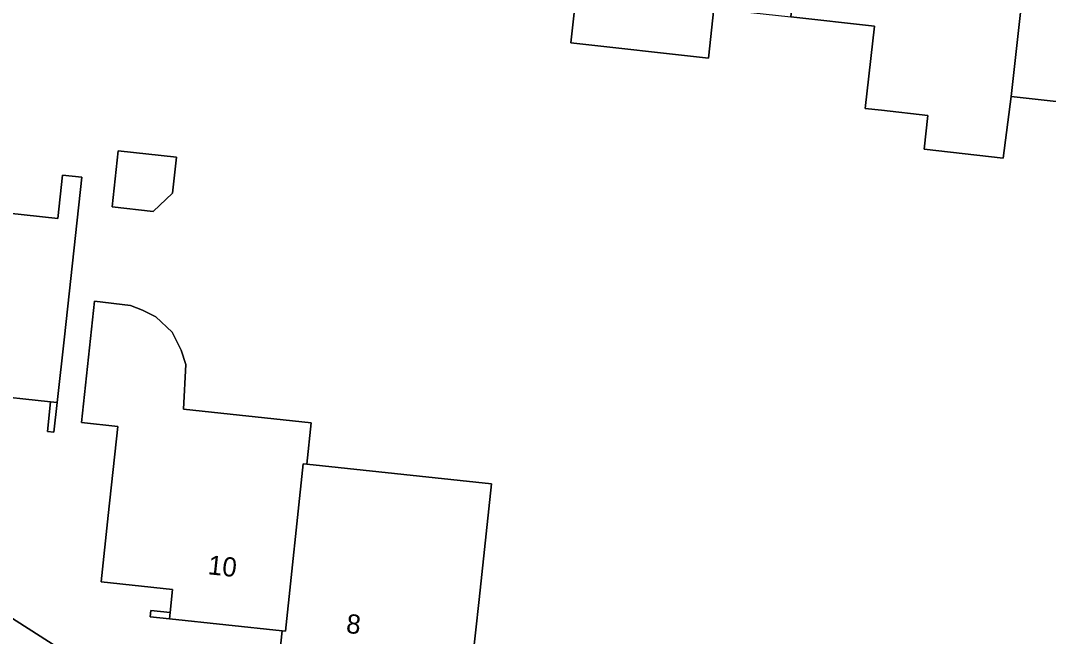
# Model space of a CAD drawing. Extents: x 162396 to 163643, y 386452 to 387406.
# Drawn here: x 162955.2 to 163008.7, y 386774.2 to 386806.3 of the extents above; entities that cross this region are included whole.
import ezdxf

# ---------------------------------------------------------------- set-up
doc = ezdxf.new("R2010")
doc.units = 0
for name, color, linetype in [('IMGEO_Erf', 7, 'Continuous'), ('IMGEO_Muur', 7, 'Continuous'), ('IMGEO_Pand', 7, 'Continuous'), ('IMGEO_Pand_nummerreeks', 7, 'Continuous'), ('IMGEO_Voetpad_open', 7, 'Continuous')]:
    doc.layers.add(name, color=color, linetype=linetype)

msp = doc.modelspace()

# ---------------------------------------------------------------- linework, layer by layer
at = {"layer": 'IMGEO_Erf'}
for points in [[(162983.26, 386826.659), (162939.497, 386855.132), (162935.841, 386824.556), (162935.369, 386820.614), (162931.696, 386789.898), (162994.075, 386750), (163000, 386746.21), (163010.632, 386739.479), (163010.94, 386739.303), (163011.262, 386739.156), (163011.596, 386739.037), (163011.94, 386738.949), (163012.29, 386738.893), (163012.643, 386738.867), (163012.998, 386738.873), (163013.35, 386738.911), (163013.698, 386738.981), (163014.038, 386739.081), (163014.368, 386739.211), (163014.685, 386739.37), (163014.944, 386739.528), (163030.691, 386750), (163094.938, 386792.726)], [(162991.268, 386806.966), (162990.979, 386804.374), (162983.809, 386805.171), (162984.161, 386808.339)], [(163011.436, 386801.848), (163006.748, 386802.369), (163006.343, 386799.165), (163002.219, 386799.623), (163002.415, 386801.388), (163000, 386801.656), (162999.149, 386801.751), (162999.626, 386806.037), (162995.272, 386806.521)], [(162968.535, 386772.269), (162968.776, 386774.533), (162962.909, 386775.158), (162961.913, 386775.264), (162961.948, 386775.594), (162962.944, 386775.488), (162963.071, 386776.682), (162959.358, 386777.078), (162959.727, 386780.54), (162960.221, 386785.177), (162958.325, 386785.379), (162958.999, 386791.706), (162960.88, 386791.491), (162961.513, 386791.231), (162962.209, 386790.885), (162963.048, 386790.094), (162963.526, 386789.159), (162963.762, 386788.408), (162963.642, 386786.08), (162970.292, 386785.372), (162970.062, 386783.216), (162979.677, 386782.191), (162979.035, 386776.157), (162978.665, 386772.684)]]:
    msp.add_lwpolyline(points, dxfattribs=at)
for points in [[(162957.439, 386789.847), (162957.063, 386786.426), (162956.892, 386784.876), (162956.553, 386784.913), (162956.723, 386786.463), (162953.169, 386786.853), (162953.038, 386785.655), (162954.14, 386785.534), (162954.106, 386785.226), (162953.004, 386785.347), (162946.939, 386786.015), (162947.188, 386788.278), (162941.411, 386788.914), (162941.579, 386790.443), (162937.765, 386790.862), (162938.803, 386800.302), (162948.722, 386799.212), (162948.475, 386796.963), (162957.09, 386796.015), (162957.339, 386798.274), (162958.353, 386798.163)], [(162959.923, 386796.619), (162960.243, 386799.544), (162963.274, 386799.212), (162963.067, 386797.328), (162962.062, 386796.385)]]:
    msp.add_lwpolyline(points, close=True, dxfattribs=at)
at = {"layer": 'IMGEO_Muur'}
for points in [[(162957.063, 386786.426), (162956.723, 386786.463), (162956.553, 386784.913), (162956.892, 386784.876)], [(162962.944, 386775.488), (162961.948, 386775.594), (162961.913, 386775.264), (162962.909, 386775.158)]]:
    msp.add_lwpolyline(points, close=True, dxfattribs=at)
at = {"layer": 'IMGEO_Pand'}
for points in [[(162995.272, 386806.521), (162996.261, 386815.414), (162989.676, 386816.146), (162989.146, 386811.377), (162984.57, 386811.886), (162984.161, 386808.339), (162983.809, 386805.171), (162990.979, 386804.374), (162991.268, 386806.966)], [(163007.27, 386807.057), (163003.769, 386807.446), (163004.553, 386814.492), (163000, 386814.998), (162996.261, 386815.414), (162995.272, 386806.521), (162999.626, 386806.037), (162999.149, 386801.751), (163000, 386801.656), (163002.415, 386801.388), (163002.219, 386799.623), (163006.343, 386799.165), (163006.748, 386802.369)], [(163019.775, 386812.85), (163012.505, 386813.659), (163012.288, 386811.705), (163012.052, 386809.588), (163007.606, 386810.082), (163007.27, 386807.057), (163006.748, 386802.369), (163011.436, 386801.848), (163011.307, 386800.683), (163017.79, 386799.963), (163018.332, 386799.903)], [(162959.923, 386796.619), (162962.062, 386796.385), (162963.067, 386797.328), (162963.274, 386799.212), (162960.243, 386799.544)], [(162958.353, 386798.163), (162957.339, 386798.274), (162957.09, 386796.015), (162948.475, 386796.963), (162948.312, 386796.981), (162947.352, 386788.26), (162947.188, 386788.278), (162946.939, 386786.015), (162953.004, 386785.347), (162953.038, 386785.655), (162953.169, 386786.853), (162956.723, 386786.463), (162957.063, 386786.426), (162957.439, 386789.847)], [(162970.062, 386783.216), (162970.292, 386785.372), (162963.642, 386786.08), (162963.762, 386788.408), (162963.526, 386789.159), (162963.048, 386790.094), (162962.209, 386790.885), (162961.513, 386791.231), (162960.88, 386791.491), (162958.999, 386791.706), (162958.325, 386785.379), (162960.221, 386785.177), (162959.727, 386780.54), (162959.358, 386777.078), (162963.071, 386776.682), (162962.944, 386775.488), (162962.909, 386775.158), (162968.776, 386774.533), (162968.954, 386774.514), (162969.883, 386783.235)], [(162979.677, 386782.191), (162970.062, 386783.216), (162969.883, 386783.235), (162968.954, 386774.514), (162968.776, 386774.533), (162968.535, 386772.269), (162974.642, 386771.618), (162974.8, 386773.097), (162978.341, 386772.719), (162978.665, 386772.684), (162979.035, 386776.157)]]:
    msp.add_lwpolyline(points, close=True, dxfattribs=at)
at = {"layer": 'IMGEO_Voetpad_open'}
msp.add_lwpolyline([(162994.075, 386750), (162931.696, 386789.898), (162929.463, 386791.333), (162927.565, 386792.549)], dxfattribs=at)

# ---------------------------------------------------------------- texts
at = {"layer": 'IMGEO_Pand_nummerreeks'}
for s, p in [('10', (162964.883, 386777.482)), ('8', (162972.081, 386774.426))]:
    msp.add_text(s, height=1, rotation=353.9209, dxfattribs=at).set_placement(p)

doc.saveas('drawing.dxf')
